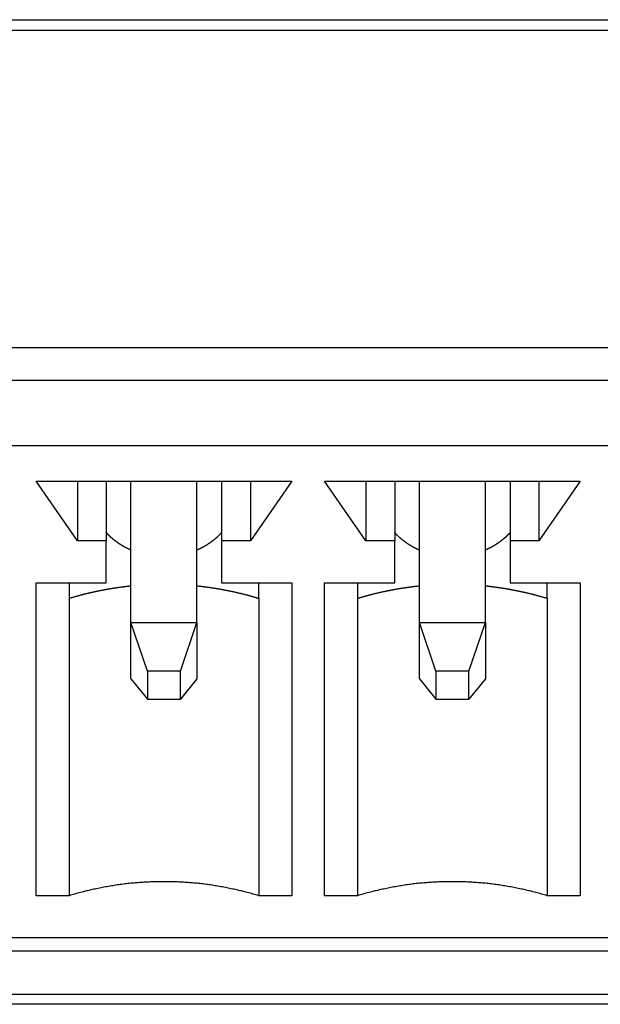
# Model space of a CAD drawing. Extents: x 1107 to 4046, y 937 to 3355.
# Tile 504 of 656: x 2214 to 2221, y 2637 to 2649. Entities that reach past the tile are written whole.
import ezdxf

# ---------------------------------------------------------------- set-up
doc = ezdxf.new("R2010")
doc.units = 0
doc.layers.add('KF_VIDA_L___C_REAR', color=7, linetype='CONTINUOUS')

# ---------------------------------------------------------------- blocks, each defined once
blk = doc.blocks.new('KF_VIDA_L___C_REAR')
at = {"layer": 'KF_VIDA_L___C_REAR'}
for p, q in [((-49, 960.219817), (49, 960.219817)), ((-49, 960.094817), (49, 960.094817)), ((14.65, 956.242676), (39.35, 956.242676)), ((15.25, 955.84806), (38.75, 955.84806)), ((38.05, 955.049314), (15.95, 955.049314)), ((27.7, 953.89825), (27.2, 954.622994)), ((27.2, 954.622994), (30.3, 954.622994)), ((27.7, 954.622994), (27.7, 953.89825)), ((28.05, 954.622994), (28.05, 953.89825)), ((28.35, 952.906528), (28.35, 954.622994)), ((29.15, 952.906528), (29.15, 954.622994)), ((29.45, 954.622994), (29.45, 953.89825)), ((30.3, 954.622994), (29.8, 953.89825)), ((29.8, 954.622994), (29.8, 953.89825)), ((31.2, 953.89825), (30.7, 954.622994)), ((30.7, 954.622994), (33.8, 954.622994)), ((31.2, 954.622994), (31.2, 953.89825)), ((31.55, 954.622994), (31.55, 953.89825)), ((31.85, 952.906528), (31.85, 954.622994)), ((32.65, 952.906528), (32.65, 954.622994)), ((32.95, 954.622994), (32.95, 953.89825)), ((33.8, 954.622994), (33.3, 953.89825)), ((33.3, 954.622994), (33.3, 953.89825)), ((28.05, 953.89825), (27.7, 953.89825)), ((28.05, 953.386666), (28.05, 953.89825)), ((29.8, 953.89825), (29.45, 953.89825)), ((29.45, 953.89825), (29.45, 953.386666)), ((31.55, 953.89825), (31.2, 953.89825)), ((31.55, 953.386666), (31.55, 953.89825)), ((33.3, 953.89825), (32.95, 953.89825)), ((32.95, 953.89825), (32.95, 953.386666)), ((27.2, 949.592417), (27.2, 953.386666)), ((27.2, 953.386666), (28.05, 953.386666)), ((27.6, 953.386666), (27.6, 953.197657)), ((29.45, 953.386666), (30.3, 953.386666)), ((29.9, 953.197657), (29.9, 953.386666)), ((30.3, 953.386666), (30.3, 949.592417)), ((30.7, 949.592417), (30.7, 953.386666)), ((30.7, 953.386666), (31.55, 953.386666)), ((31.1, 953.386666), (31.1, 953.197657)), ((32.95, 953.386666), (33.8, 953.386666)), ((33.4, 953.197657), (33.4, 953.386666)), ((33.8, 953.386666), (33.8, 949.592417)), ((27.6, 953.197657), (27.6, 949.592417)), ((29.9, 953.197657), (29.9, 949.592417)), ((31.1, 953.197657), (31.1, 949.592417)), ((33.4, 953.197657), (33.4, 949.592417)), ((28.35, 952.906528), (29.15, 952.906528)), ((28.55, 952.318001), (28.35, 952.906528)), ((28.35, 952.224416), (28.35, 952.906528)), ((28.95, 952.318001), (29.15, 952.906528)), ((29.15, 952.906528), (29.15, 952.224416)), ((31.85, 952.906528), (32.65, 952.906528)), ((32.05, 952.318001), (31.85, 952.906528)), ((31.85, 952.224416), (31.85, 952.906528)), ((32.45, 952.318001), (32.65, 952.906528)), ((32.65, 952.906528), (32.65, 952.224416)), ((28.35, 952.224416), (28.55, 951.976945)), ((28.95, 952.318001), (28.55, 952.318001)), ((28.55, 952.318001), (28.55, 951.976945)), ((28.95, 951.976945), (28.95, 952.318001)), ((29.15, 952.224416), (28.95, 951.976945)), ((31.85, 952.224416), (32.05, 951.976945)), ((32.45, 952.318001), (32.05, 952.318001)), ((32.05, 952.318001), (32.05, 951.976945)), ((32.45, 951.976945), (32.45, 952.318001)), ((32.65, 952.224416), (32.45, 951.976945)), ((28.55, 951.976945), (28.95, 951.976945)), ((32.05, 951.976945), (32.45, 951.976945)), ((27.6, 949.592417), (27.2, 949.592417)), ((30.3, 949.592417), (29.9, 949.592417)), ((31.1, 949.592417), (30.7, 949.592417)), ((33.8, 949.592417), (33.4, 949.592417)), ((38.05, 949.080833), (15.95, 949.080833)), ((38.75, 948.919857), (15.25, 948.919857)), ((14.65, 948.400242), (39.35, 948.400242)), ((39.35, 948.275242), (14.65, 948.275242))]:
    blk.add_line(p, q, dxfattribs=at)
for points in [[(28.35, 953.785, 0), (28.3482, 953.785, 0), (28.3464, 953.786, 0), (28.3446, 953.787, 0), (28.3428, 953.788, 0), (28.341, 953.789, 0), (28.3393, 953.789, 0), (28.3375, 953.79, 0), (28.3357, 953.791, 0), (28.3339, 953.792, 0), (28.3321, 953.793, 0), (28.3304, 953.793, 0), (28.3286, 953.794, 0), (28.3268, 953.795, 0), (28.3251, 953.796, 0), (28.3233, 953.797, 0), (28.3215, 953.798, 0), (28.3198, 953.798, 0), (28.318, 953.799, 0), (28.3162, 953.8, 0), (28.3145, 953.801, 0), (28.3127, 953.802, 0), (28.311, 953.803, 0), (28.3092, 953.804, 0), (28.3075, 953.804, 0), (28.3057, 953.805, 0), (28.304, 953.806, 0), (28.3022, 953.807, 0), (28.3005, 953.808, 0), (28.2987, 953.809, 0), (28.297, 953.81, 0), (28.2953, 953.811, 0), (28.2935, 953.812, 0), (28.2918, 953.812, 0), (28.2901, 953.813, 0), (28.2884, 953.814, 0), (28.2866, 953.815, 0), (28.2849, 953.816, 0), (28.2832, 953.817, 0), (28.2815, 953.818, 0), (28.2797, 953.819, 0), (28.278, 953.82, 0), (28.2763, 953.821, 0), (28.2746, 953.822, 0), (28.2729, 953.823, 0), (28.2712, 953.824, 0), (28.2695, 953.825, 0), (28.2678, 953.825, 0), (28.2661, 953.826, 0), (28.2644, 953.827, 0), (28.2627, 953.828, 0), (28.261, 953.829, 0), (28.2593, 953.83, 0), (28.2576, 953.831, 0), (28.2559, 953.832, 0), (28.2543, 953.833, 0), (28.2526, 953.834, 0), (28.2509, 953.835, 0), (28.2492, 953.836, 0), (28.2475, 953.837, 0), (28.2459, 953.838, 0), (28.2442, 953.839, 0), (28.2425, 953.84, 0), (28.2409, 953.841, 0), (28.2392, 953.842, 0), (28.2375, 953.843, 0), (28.2359, 953.844, 0), (28.2342, 953.845, 0), (28.2326, 953.846, 0), (28.2309, 953.847, 0), (28.2293, 953.848, 0), (28.2276, 953.849, 0), (28.226, 953.85, 0), (28.2243, 953.851, 0), (28.2227, 953.852, 0), (28.2211, 953.854, 0), (28.2194, 953.855, 0), (28.2178, 953.856, 0), (28.2162, 953.857, 0), (28.2145, 953.858, 0), (28.2129, 953.859, 0), (28.2113, 953.86, 0), (28.2097, 953.861, 0), (28.2081, 953.862, 0), (28.2064, 953.863, 0), (28.2048, 953.864, 0), (28.2032, 953.865, 0), (28.2016, 953.866, 0), (28.2, 953.867, 0), (28.1984, 953.869, 0), (28.1968, 953.87, 0), (28.1952, 953.871, 0), (28.1936, 953.872, 0), (28.192, 953.873, 0), (28.1904, 953.874, 0), (28.1888, 953.875, 0), (28.1873, 953.876, 0), (28.1857, 953.877, 0), (28.1841, 953.879, 0), (28.1825, 953.88, 0), (28.181, 953.881, 0), (28.1794, 953.882, 0), (28.1778, 953.883, 0), (28.1763, 953.884, 0), (28.1747, 953.885, 0), (28.1731, 953.887, 0), (28.1716, 953.888, 0), (28.17, 953.889, 0), (28.1685, 953.89, 0), (28.1669, 953.891, 0), (28.1654, 953.892, 0), (28.1638, 953.893, 0), (28.1623, 953.895, 0), (28.1607, 953.896, 0), (28.1592, 953.897, 0), (28.1577, 953.898, 0), (28.1562, 953.899, 0), (28.1546, 953.901, 0), (28.1531, 953.902, 0), (28.1516, 953.903, 0), (28.1501, 953.904, 0), (28.1485, 953.905, 0), (28.147, 953.907, 0), (28.1455, 953.908, 0), (28.144, 953.909, 0), (28.1425, 953.91, 0), (28.141, 953.911, 0), (28.1395, 953.913, 0), (28.138, 953.914, 0), (28.1365, 953.915, 0), (28.135, 953.916, 0), (28.1335, 953.918, 0), (28.1321, 953.919, 0), (28.1306, 953.92, 0), (28.1291, 953.921, 0), (28.1276, 953.922, 0), (28.1262, 953.924, 0), (28.1247, 953.925, 0), (28.1232, 953.926, 0), (28.1218, 953.928, 0), (28.1203, 953.929, 0), (28.1188, 953.93, 0), (28.1174, 953.931, 0), (28.1159, 953.933, 0), (28.1145, 953.934, 0), (28.113, 953.935, 0), (28.1116, 953.936, 0), (28.1102, 953.938, 0), (28.1087, 953.939, 0), (28.1073, 953.94, 0), (28.1059, 953.942, 0), (28.1044, 953.943, 0), (28.103, 953.944, 0), (28.1016, 953.945, 0), (28.1002, 953.947, 0), (28.0988, 953.948, 0), (28.0973, 953.949, 0), (28.0959, 953.951, 0), (28.0945, 953.952, 0), (28.0931, 953.953, 0), (28.0917, 953.955, 0), (28.0903, 953.956, 0), (28.0889, 953.957, 0), (28.0876, 953.959, 0), (28.0862, 953.96, 0), (28.0848, 953.961, 0), (28.0834, 953.963, 0), (28.082, 953.964, 0), (28.0807, 953.965, 0), (28.0793, 953.967, 0), (28.0779, 953.968, 0), (28.0766, 953.969, 0), (28.0752, 953.971, 0), (28.0738, 953.972, 0), (28.0725, 953.973, 0), (28.0711, 953.975, 0), (28.0698, 953.976, 0), (28.0685, 953.978, 0), (28.0671, 953.979, 0), (28.0658, 953.98, 0), (28.0644, 953.982, 0), (28.0631, 953.983, 0), (28.0618, 953.985, 0), (28.0605, 953.986, 0), (28.0591, 953.987, 0), (28.0578, 953.989, 0), (28.0565, 953.99, 0), (28.0552, 953.992, 0), (28.0539, 953.993, 0), (28.0526, 953.994, 0), (28.0513, 953.996, 0), (28.05, 953.997, 0)], [(29.45, 953.997, 0), (29.4487, 953.996, 0), (29.4474, 953.994, 0), (29.4461, 953.993, 0), (29.4448, 953.992, 0), (29.4435, 953.99, 0), (29.4422, 953.989, 0), (29.4409, 953.987, 0), (29.4395, 953.986, 0), (29.4382, 953.985, 0), (29.4369, 953.983, 0), (29.4356, 953.982, 0), (29.4342, 953.98, 0), (29.4329, 953.979, 0), (29.4315, 953.978, 0), (29.4302, 953.976, 0), (29.4289, 953.975, 0), (29.4275, 953.973, 0), (29.4262, 953.972, 0), (29.4248, 953.971, 0), (29.4234, 953.969, 0), (29.4221, 953.968, 0), (29.4207, 953.967, 0), (29.4193, 953.965, 0), (29.418, 953.964, 0), (29.4166, 953.963, 0), (29.4152, 953.961, 0), (29.4138, 953.96, 0), (29.4124, 953.959, 0), (29.4111, 953.957, 0), (29.4097, 953.956, 0), (29.4083, 953.955, 0), (29.4069, 953.953, 0), (29.4055, 953.952, 0), (29.4041, 953.951, 0), (29.4027, 953.949, 0), (29.4012, 953.948, 0), (29.3998, 953.947, 0), (29.3984, 953.945, 0), (29.397, 953.944, 0), (29.3956, 953.943, 0), (29.3941, 953.942, 0), (29.3927, 953.94, 0), (29.3913, 953.939, 0), (29.3898, 953.938, 0), (29.3884, 953.936, 0), (29.387, 953.935, 0), (29.3855, 953.934, 0), (29.3841, 953.933, 0), (29.3826, 953.931, 0), (29.3812, 953.93, 0), (29.3797, 953.929, 0), (29.3782, 953.928, 0), (29.3768, 953.926, 0), (29.3753, 953.925, 0), (29.3738, 953.924, 0), (29.3724, 953.922, 0), (29.3709, 953.921, 0), (29.3694, 953.92, 0), (29.3679, 953.919, 0), (29.3665, 953.918, 0), (29.365, 953.916, 0), (29.3635, 953.915, 0), (29.362, 953.914, 0), (29.3605, 953.913, 0), (29.359, 953.911, 0), (29.3575, 953.91, 0), (29.356, 953.909, 0), (29.3545, 953.908, 0), (29.353, 953.907, 0), (29.3515, 953.905, 0), (29.3499, 953.904, 0), (29.3484, 953.903, 0), (29.3469, 953.902, 0), (29.3454, 953.901, 0), (29.3438, 953.899, 0), (29.3423, 953.898, 0), (29.3408, 953.897, 0), (29.3393, 953.896, 0), (29.3377, 953.895, 0), (29.3362, 953.893, 0), (29.3346, 953.892, 0), (29.3331, 953.891, 0), (29.3315, 953.89, 0), (29.33, 953.889, 0), (29.3284, 953.888, 0), (29.3269, 953.887, 0), (29.3253, 953.885, 0), (29.3237, 953.884, 0), (29.3222, 953.883, 0), (29.3206, 953.882, 0), (29.319, 953.881, 0), (29.3175, 953.88, 0), (29.3159, 953.879, 0), (29.3143, 953.877, 0), (29.3127, 953.876, 0), (29.3112, 953.875, 0), (29.3096, 953.874, 0), (29.308, 953.873, 0), (29.3064, 953.872, 0), (29.3048, 953.871, 0), (29.3032, 953.87, 0), (29.3016, 953.869, 0), (29.3, 953.867, 0), (29.2984, 953.866, 0), (29.2968, 953.865, 0), (29.2952, 953.864, 0), (29.2936, 953.863, 0), (29.2919, 953.862, 0), (29.2903, 953.861, 0), (29.2887, 953.86, 0), (29.2871, 953.859, 0), (29.2855, 953.858, 0), (29.2838, 953.857, 0), (29.2822, 953.856, 0), (29.2806, 953.855, 0), (29.2789, 953.854, 0), (29.2773, 953.852, 0), (29.2757, 953.851, 0), (29.274, 953.85, 0), (29.2724, 953.849, 0), (29.2707, 953.848, 0), (29.2691, 953.847, 0), (29.2674, 953.846, 0), (29.2658, 953.845, 0), (29.2641, 953.844, 0), (29.2625, 953.843, 0), (29.2608, 953.842, 0), (29.2591, 953.841, 0), (29.2575, 953.84, 0), (29.2558, 953.839, 0), (29.2541, 953.838, 0), (29.2525, 953.837, 0), (29.2508, 953.836, 0), (29.2491, 953.835, 0), (29.2474, 953.834, 0), (29.2457, 953.833, 0), (29.2441, 953.832, 0), (29.2424, 953.831, 0), (29.2407, 953.83, 0), (29.239, 953.829, 0), (29.2373, 953.828, 0), (29.2356, 953.827, 0), (29.2339, 953.826, 0), (29.2322, 953.825, 0), (29.2305, 953.825, 0), (29.2288, 953.824, 0), (29.2271, 953.823, 0), (29.2254, 953.822, 0), (29.2237, 953.821, 0), (29.222, 953.82, 0), (29.2203, 953.819, 0), (29.2185, 953.818, 0), (29.2168, 953.817, 0), (29.2151, 953.816, 0), (29.2134, 953.815, 0), (29.2116, 953.814, 0), (29.2099, 953.813, 0), (29.2082, 953.812, 0), (29.2065, 953.812, 0), (29.2047, 953.811, 0), (29.203, 953.81, 0), (29.2013, 953.809, 0), (29.1995, 953.808, 0), (29.1978, 953.807, 0), (29.196, 953.806, 0), (29.1943, 953.805, 0), (29.1925, 953.804, 0), (29.1908, 953.804, 0), (29.189, 953.803, 0), (29.1873, 953.802, 0), (29.1855, 953.801, 0), (29.1838, 953.8, 0), (29.182, 953.799, 0), (29.1802, 953.798, 0), (29.1785, 953.798, 0), (29.1767, 953.797, 0), (29.1749, 953.796, 0), (29.1732, 953.795, 0), (29.1714, 953.794, 0), (29.1696, 953.793, 0), (29.1679, 953.793, 0), (29.1661, 953.792, 0), (29.1643, 953.791, 0), (29.1625, 953.79, 0), (29.1607, 953.789, 0), (29.159, 953.789, 0), (29.1572, 953.788, 0), (29.1554, 953.787, 0), (29.1536, 953.786, 0), (29.1518, 953.785, 0), (29.15, 953.785, 0)], [(31.85, 953.785, 0), (31.8482, 953.785, 0), (31.8464, 953.786, 0), (31.8446, 953.787, 0), (31.8428, 953.788, 0), (31.841, 953.789, 0), (31.8393, 953.789, 0), (31.8375, 953.79, 0), (31.8357, 953.791, 0), (31.8339, 953.792, 0), (31.8321, 953.793, 0), (31.8304, 953.793, 0), (31.8286, 953.794, 0), (31.8268, 953.795, 0), (31.8251, 953.796, 0), (31.8233, 953.797, 0), (31.8215, 953.798, 0), (31.8198, 953.798, 0), (31.818, 953.799, 0), (31.8162, 953.8, 0), (31.8145, 953.801, 0), (31.8127, 953.802, 0), (31.811, 953.803, 0), (31.8092, 953.804, 0), (31.8075, 953.804, 0), (31.8057, 953.805, 0), (31.804, 953.806, 0), (31.8022, 953.807, 0), (31.8005, 953.808, 0), (31.7987, 953.809, 0), (31.797, 953.81, 0), (31.7953, 953.811, 0), (31.7935, 953.812, 0), (31.7918, 953.812, 0), (31.7901, 953.813, 0), (31.7884, 953.814, 0), (31.7866, 953.815, 0), (31.7849, 953.816, 0), (31.7832, 953.817, 0), (31.7815, 953.818, 0), (31.7797, 953.819, 0), (31.778, 953.82, 0), (31.7763, 953.821, 0), (31.7746, 953.822, 0), (31.7729, 953.823, 0), (31.7712, 953.824, 0), (31.7695, 953.825, 0), (31.7678, 953.825, 0), (31.7661, 953.826, 0), (31.7644, 953.827, 0), (31.7627, 953.828, 0), (31.761, 953.829, 0), (31.7593, 953.83, 0), (31.7576, 953.831, 0), (31.7559, 953.832, 0), (31.7543, 953.833, 0), (31.7526, 953.834, 0), (31.7509, 953.835, 0), (31.7492, 953.836, 0), (31.7475, 953.837, 0), (31.7459, 953.838, 0), (31.7442, 953.839, 0), (31.7425, 953.84, 0), (31.7409, 953.841, 0), (31.7392, 953.842, 0), (31.7375, 953.843, 0), (31.7359, 953.844, 0), (31.7342, 953.845, 0), (31.7326, 953.846, 0), (31.7309, 953.847, 0), (31.7293, 953.848, 0), (31.7276, 953.849, 0), (31.726, 953.85, 0), (31.7243, 953.851, 0), (31.7227, 953.852, 0), (31.7211, 953.854, 0), (31.7194, 953.855, 0), (31.7178, 953.856, 0), (31.7162, 953.857, 0), (31.7145, 953.858, 0), (31.7129, 953.859, 0), (31.7113, 953.86, 0), (31.7097, 953.861, 0), (31.7081, 953.862, 0), (31.7064, 953.863, 0), (31.7048, 953.864, 0), (31.7032, 953.865, 0), (31.7016, 953.866, 0), (31.7, 953.867, 0), (31.6984, 953.869, 0), (31.6968, 953.87, 0), (31.6952, 953.871, 0), (31.6936, 953.872, 0), (31.692, 953.873, 0), (31.6904, 953.874, 0), (31.6888, 953.875, 0), (31.6873, 953.876, 0), (31.6857, 953.877, 0), (31.6841, 953.879, 0), (31.6825, 953.88, 0), (31.681, 953.881, 0), (31.6794, 953.882, 0), (31.6778, 953.883, 0), (31.6763, 953.884, 0), (31.6747, 953.885, 0), (31.6731, 953.887, 0), (31.6716, 953.888, 0), (31.67, 953.889, 0), (31.6685, 953.89, 0), (31.6669, 953.891, 0), (31.6654, 953.892, 0), (31.6638, 953.893, 0), (31.6623, 953.895, 0), (31.6607, 953.896, 0), (31.6592, 953.897, 0), (31.6577, 953.898, 0), (31.6562, 953.899, 0), (31.6546, 953.901, 0), (31.6531, 953.902, 0), (31.6516, 953.903, 0), (31.6501, 953.904, 0), (31.6485, 953.905, 0), (31.647, 953.907, 0), (31.6455, 953.908, 0), (31.644, 953.909, 0), (31.6425, 953.91, 0), (31.641, 953.911, 0), (31.6395, 953.913, 0), (31.638, 953.914, 0), (31.6365, 953.915, 0), (31.635, 953.916, 0), (31.6335, 953.918, 0), (31.6321, 953.919, 0), (31.6306, 953.92, 0), (31.6291, 953.921, 0), (31.6276, 953.922, 0), (31.6262, 953.924, 0), (31.6247, 953.925, 0), (31.6232, 953.926, 0), (31.6218, 953.928, 0), (31.6203, 953.929, 0), (31.6188, 953.93, 0), (31.6174, 953.931, 0), (31.6159, 953.933, 0), (31.6145, 953.934, 0), (31.613, 953.935, 0), (31.6116, 953.936, 0), (31.6102, 953.938, 0), (31.6087, 953.939, 0), (31.6073, 953.94, 0), (31.6059, 953.942, 0), (31.6044, 953.943, 0), (31.603, 953.944, 0), (31.6016, 953.945, 0), (31.6002, 953.947, 0), (31.5988, 953.948, 0), (31.5973, 953.949, 0), (31.5959, 953.951, 0), (31.5945, 953.952, 0), (31.5931, 953.953, 0), (31.5917, 953.955, 0), (31.5903, 953.956, 0), (31.5889, 953.957, 0), (31.5876, 953.959, 0), (31.5862, 953.96, 0), (31.5848, 953.961, 0), (31.5834, 953.963, 0), (31.582, 953.964, 0), (31.5807, 953.965, 0), (31.5793, 953.967, 0), (31.5779, 953.968, 0), (31.5766, 953.969, 0), (31.5752, 953.971, 0), (31.5738, 953.972, 0), (31.5725, 953.973, 0), (31.5711, 953.975, 0), (31.5698, 953.976, 0), (31.5685, 953.978, 0), (31.5671, 953.979, 0), (31.5658, 953.98, 0), (31.5644, 953.982, 0), (31.5631, 953.983, 0), (31.5618, 953.985, 0), (31.5605, 953.986, 0), (31.5591, 953.987, 0), (31.5578, 953.989, 0), (31.5565, 953.99, 0), (31.5552, 953.992, 0), (31.5539, 953.993, 0), (31.5526, 953.994, 0), (31.5513, 953.996, 0), (31.55, 953.997, 0)], [(32.95, 953.997, 0), (32.9487, 953.996, 0), (32.9474, 953.994, 0), (32.9461, 953.993, 0), (32.9448, 953.992, 0), (32.9435, 953.99, 0), (32.9422, 953.989, 0), (32.9409, 953.987, 0), (32.9395, 953.986, 0), (32.9382, 953.985, 0), (32.9369, 953.983, 0), (32.9356, 953.982, 0), (32.9342, 953.98, 0), (32.9329, 953.979, 0), (32.9315, 953.978, 0), (32.9302, 953.976, 0), (32.9289, 953.975, 0), (32.9275, 953.973, 0), (32.9262, 953.972, 0), (32.9248, 953.971, 0), (32.9234, 953.969, 0), (32.9221, 953.968, 0), (32.9207, 953.967, 0), (32.9193, 953.965, 0), (32.918, 953.964, 0), (32.9166, 953.963, 0), (32.9152, 953.961, 0), (32.9138, 953.96, 0), (32.9124, 953.959, 0), (32.9111, 953.957, 0), (32.9097, 953.956, 0), (32.9083, 953.955, 0), (32.9069, 953.953, 0), (32.9055, 953.952, 0), (32.9041, 953.951, 0), (32.9027, 953.949, 0), (32.9012, 953.948, 0), (32.8998, 953.947, 0), (32.8984, 953.945, 0), (32.897, 953.944, 0), (32.8956, 953.943, 0), (32.8941, 953.942, 0), (32.8927, 953.94, 0), (32.8913, 953.939, 0), (32.8898, 953.938, 0), (32.8884, 953.936, 0), (32.887, 953.935, 0), (32.8855, 953.934, 0), (32.8841, 953.933, 0), (32.8826, 953.931, 0), (32.8812, 953.93, 0), (32.8797, 953.929, 0), (32.8782, 953.928, 0), (32.8768, 953.926, 0), (32.8753, 953.925, 0), (32.8738, 953.924, 0), (32.8724, 953.922, 0), (32.8709, 953.921, 0), (32.8694, 953.92, 0), (32.8679, 953.919, 0), (32.8665, 953.918, 0), (32.865, 953.916, 0), (32.8635, 953.915, 0), (32.862, 953.914, 0), (32.8605, 953.913, 0), (32.859, 953.911, 0), (32.8575, 953.91, 0), (32.856, 953.909, 0), (32.8545, 953.908, 0), (32.853, 953.907, 0), (32.8515, 953.905, 0), (32.8499, 953.904, 0), (32.8484, 953.903, 0), (32.8469, 953.902, 0), (32.8454, 953.901, 0), (32.8438, 953.899, 0), (32.8423, 953.898, 0), (32.8408, 953.897, 0), (32.8393, 953.896, 0), (32.8377, 953.895, 0), (32.8362, 953.893, 0), (32.8346, 953.892, 0), (32.8331, 953.891, 0), (32.8315, 953.89, 0), (32.83, 953.889, 0), (32.8284, 953.888, 0), (32.8269, 953.887, 0), (32.8253, 953.885, 0), (32.8237, 953.884, 0), (32.8222, 953.883, 0), (32.8206, 953.882, 0), (32.819, 953.881, 0), (32.8175, 953.88, 0), (32.8159, 953.879, 0), (32.8143, 953.877, 0), (32.8127, 953.876, 0), (32.8112, 953.875, 0), (32.8096, 953.874, 0), (32.808, 953.873, 0), (32.8064, 953.872, 0), (32.8048, 953.871, 0), (32.8032, 953.87, 0), (32.8016, 953.869, 0), (32.8, 953.867, 0), (32.7984, 953.866, 0), (32.7968, 953.865, 0), (32.7952, 953.864, 0), (32.7936, 953.863, 0), (32.7919, 953.862, 0), (32.7903, 953.861, 0), (32.7887, 953.86, 0), (32.7871, 953.859, 0), (32.7855, 953.858, 0), (32.7838, 953.857, 0), (32.7822, 953.856, 0), (32.7806, 953.855, 0), (32.7789, 953.854, 0), (32.7773, 953.852, 0), (32.7757, 953.851, 0), (32.774, 953.85, 0), (32.7724, 953.849, 0), (32.7707, 953.848, 0), (32.7691, 953.847, 0), (32.7674, 953.846, 0), (32.7658, 953.845, 0), (32.7641, 953.844, 0), (32.7625, 953.843, 0), (32.7608, 953.842, 0), (32.7591, 953.841, 0), (32.7575, 953.84, 0), (32.7558, 953.839, 0), (32.7541, 953.838, 0), (32.7525, 953.837, 0), (32.7508, 953.836, 0), (32.7491, 953.835, 0), (32.7474, 953.834, 0), (32.7457, 953.833, 0), (32.7441, 953.832, 0), (32.7424, 953.831, 0), (32.7407, 953.83, 0), (32.739, 953.829, 0), (32.7373, 953.828, 0), (32.7356, 953.827, 0), (32.7339, 953.826, 0), (32.7322, 953.825, 0), (32.7305, 953.825, 0), (32.7288, 953.824, 0), (32.7271, 953.823, 0), (32.7254, 953.822, 0), (32.7237, 953.821, 0), (32.722, 953.82, 0), (32.7203, 953.819, 0), (32.7185, 953.818, 0), (32.7168, 953.817, 0), (32.7151, 953.816, 0), (32.7134, 953.815, 0), (32.7116, 953.814, 0), (32.7099, 953.813, 0), (32.7082, 953.812, 0), (32.7065, 953.812, 0), (32.7047, 953.811, 0), (32.703, 953.81, 0), (32.7013, 953.809, 0), (32.6995, 953.808, 0), (32.6978, 953.807, 0), (32.696, 953.806, 0), (32.6943, 953.805, 0), (32.6925, 953.804, 0), (32.6908, 953.804, 0), (32.689, 953.803, 0), (32.6873, 953.802, 0), (32.6855, 953.801, 0), (32.6838, 953.8, 0), (32.682, 953.799, 0), (32.6802, 953.798, 0), (32.6785, 953.798, 0), (32.6767, 953.797, 0), (32.6749, 953.796, 0), (32.6732, 953.795, 0), (32.6714, 953.794, 0), (32.6696, 953.793, 0), (32.6679, 953.793, 0), (32.6661, 953.792, 0), (32.6643, 953.791, 0), (32.6625, 953.79, 0), (32.6607, 953.789, 0), (32.659, 953.789, 0), (32.6572, 953.788, 0), (32.6554, 953.787, 0), (32.6536, 953.786, 0), (32.6518, 953.785, 0), (32.65, 953.785, 0)], [(28.35, 953.348, 0), (28.344, 953.347, 0), (28.338, 953.347, 0), (28.332, 953.346, 0), (28.326, 953.346, 0), (28.3201, 953.345, 0), (28.3141, 953.344, 0), (28.3081, 953.344, 0), (28.3021, 953.343, 0), (28.2961, 953.342, 0), (28.2902, 953.342, 0), (28.2842, 953.341, 0), (28.2782, 953.34, 0), (28.2722, 953.339, 0), (28.2663, 953.339, 0), (28.2603, 953.338, 0), (28.2543, 953.337, 0), (28.2484, 953.337, 0), (28.2424, 953.336, 0), (28.2364, 953.335, 0), (28.2305, 953.334, 0), (28.2245, 953.333, 0), (28.2185, 953.333, 0), (28.2126, 953.332, 0), (28.2066, 953.331, 0), (28.2007, 953.33, 0), (28.1947, 953.329, 0), (28.1888, 953.328, 0), (28.1828, 953.328, 0), (28.1769, 953.327, 0), (28.1709, 953.326, 0), (28.165, 953.325, 0), (28.159, 953.324, 0), (28.1531, 953.323, 0), (28.1472, 953.322, 0), (28.1412, 953.321, 0), (28.1353, 953.321, 0), (28.1294, 953.32, 0), (28.1234, 953.319, 0), (28.1175, 953.318, 0), (28.1116, 953.317, 0), (28.1057, 953.316, 0), (28.0997, 953.315, 0), (28.0938, 953.314, 0), (28.0879, 953.313, 0), (28.082, 953.312, 0), (28.0761, 953.311, 0), (28.0702, 953.31, 0), (28.0642, 953.309, 0), (28.0583, 953.308, 0), (28.0524, 953.307, 0), (28.0465, 953.306, 0), (28.0406, 953.305, 0), (28.0347, 953.303, 0), (28.0288, 953.302, 0), (28.0229, 953.301, 0), (28.017, 953.3, 0), (28.0112, 953.299, 0), (28.0053, 953.298, 0), (27.9994, 953.297, 0), (27.9935, 953.296, 0), (27.9876, 953.295, 0), (27.9817, 953.293, 0), (27.9759, 953.292, 0), (27.97, 953.291, 0), (27.9641, 953.29, 0), (27.9583, 953.289, 0), (27.9524, 953.287, 0), (27.9465, 953.286, 0), (27.9407, 953.285, 0), (27.9348, 953.284, 0), (27.929, 953.283, 0), (27.9231, 953.281, 0), (27.9172, 953.28, 0), (27.9114, 953.279, 0), (27.9056, 953.278, 0), (27.8997, 953.276, 0), (27.8939, 953.275, 0), (27.888, 953.274, 0), (27.8822, 953.272, 0), (27.8764, 953.271, 0), (27.8705, 953.27, 0), (27.8647, 953.268, 0), (27.8589, 953.267, 0), (27.8531, 953.266, 0), (27.8473, 953.264, 0), (27.8414, 953.263, 0), (27.8356, 953.262, 0), (27.8298, 953.26, 0), (27.824, 953.259, 0), (27.8182, 953.257, 0), (27.8124, 953.256, 0), (27.8066, 953.255, 0), (27.8008, 953.253, 0), (27.795, 953.252, 0), (27.7892, 953.25, 0), (27.7834, 953.249, 0), (27.7777, 953.247, 0), (27.7719, 953.246, 0), (27.7661, 953.244, 0), (27.7603, 953.243, 0), (27.7546, 953.241, 0), (27.7488, 953.24, 0), (27.743, 953.238, 0), (27.7373, 953.237, 0), (27.7315, 953.235, 0), (27.7258, 953.234, 0), (27.72, 953.232, 0), (27.7143, 953.231, 0), (27.7085, 953.229, 0), (27.7028, 953.228, 0), (27.697, 953.226, 0), (27.6913, 953.224, 0), (27.6856, 953.223, 0), (27.6798, 953.221, 0), (27.6741, 953.22, 0), (27.6684, 953.218, 0), (27.6627, 953.216, 0), (27.657, 953.215, 0), (27.6512, 953.213, 0), (27.6455, 953.211, 0), (27.6398, 953.21, 0), (27.6341, 953.208, 0), (27.6284, 953.206, 0), (27.6227, 953.205, 0), (27.6171, 953.203, 0), (27.6114, 953.201, 0), (27.6057, 953.199, 0), (27.6, 953.198, 0)], [(29.9, 953.198, 0), (29.8943, 953.199, 0), (29.8886, 953.201, 0), (29.8829, 953.203, 0), (29.8773, 953.205, 0), (29.8716, 953.206, 0), (29.8659, 953.208, 0), (29.8602, 953.21, 0), (29.8545, 953.211, 0), (29.8488, 953.213, 0), (29.843, 953.215, 0), (29.8373, 953.216, 0), (29.8316, 953.218, 0), (29.8259, 953.22, 0), (29.8202, 953.221, 0), (29.8144, 953.223, 0), (29.8087, 953.224, 0), (29.803, 953.226, 0), (29.7972, 953.228, 0), (29.7915, 953.229, 0), (29.7857, 953.231, 0), (29.78, 953.232, 0), (29.7742, 953.234, 0), (29.7685, 953.235, 0), (29.7627, 953.237, 0), (29.757, 953.238, 0), (29.7512, 953.24, 0), (29.7454, 953.241, 0), (29.7397, 953.243, 0), (29.7339, 953.244, 0), (29.7281, 953.246, 0), (29.7223, 953.247, 0), (29.7166, 953.249, 0), (29.7108, 953.25, 0), (29.705, 953.252, 0), (29.6992, 953.253, 0), (29.6934, 953.255, 0), (29.6876, 953.256, 0), (29.6818, 953.257, 0), (29.676, 953.259, 0), (29.6702, 953.26, 0), (29.6644, 953.262, 0), (29.6586, 953.263, 0), (29.6527, 953.264, 0), (29.6469, 953.266, 0), (29.6411, 953.267, 0), (29.6353, 953.268, 0), (29.6295, 953.27, 0), (29.6236, 953.271, 0), (29.6178, 953.272, 0), (29.612, 953.274, 0), (29.6061, 953.275, 0), (29.6003, 953.276, 0), (29.5944, 953.278, 0), (29.5886, 953.279, 0), (29.5828, 953.28, 0), (29.5769, 953.281, 0), (29.571, 953.283, 0), (29.5652, 953.284, 0), (29.5593, 953.285, 0), (29.5535, 953.286, 0), (29.5476, 953.287, 0), (29.5417, 953.289, 0), (29.5359, 953.29, 0), (29.53, 953.291, 0), (29.5241, 953.292, 0), (29.5183, 953.293, 0), (29.5124, 953.295, 0), (29.5065, 953.296, 0), (29.5006, 953.297, 0), (29.4947, 953.298, 0), (29.4888, 953.299, 0), (29.483, 953.3, 0), (29.4771, 953.301, 0), (29.4712, 953.302, 0), (29.4653, 953.303, 0), (29.4594, 953.305, 0), (29.4535, 953.306, 0), (29.4476, 953.307, 0), (29.4417, 953.308, 0), (29.4358, 953.309, 0), (29.4298, 953.31, 0), (29.4239, 953.311, 0), (29.418, 953.312, 0), (29.4121, 953.313, 0), (29.4062, 953.314, 0), (29.4003, 953.315, 0), (29.3943, 953.316, 0), (29.3884, 953.317, 0), (29.3825, 953.318, 0), (29.3766, 953.319, 0), (29.3706, 953.32, 0), (29.3647, 953.321, 0), (29.3588, 953.321, 0), (29.3528, 953.322, 0), (29.3469, 953.323, 0), (29.341, 953.324, 0), (29.335, 953.325, 0), (29.3291, 953.326, 0), (29.3231, 953.327, 0), (29.3172, 953.328, 0), (29.3112, 953.328, 0), (29.3053, 953.329, 0), (29.2993, 953.33, 0), (29.2934, 953.331, 0), (29.2874, 953.332, 0), (29.2815, 953.333, 0), (29.2755, 953.333, 0), (29.2695, 953.334, 0), (29.2636, 953.335, 0), (29.2576, 953.336, 0), (29.2516, 953.337, 0), (29.2457, 953.337, 0), (29.2397, 953.338, 0), (29.2337, 953.339, 0), (29.2278, 953.339, 0), (29.2218, 953.34, 0), (29.2158, 953.341, 0), (29.2098, 953.342, 0), (29.2039, 953.342, 0), (29.1979, 953.343, 0), (29.1919, 953.344, 0), (29.1859, 953.344, 0), (29.1799, 953.345, 0), (29.174, 953.346, 0), (29.168, 953.346, 0), (29.162, 953.347, 0), (29.156, 953.347, 0), (29.15, 953.348, 0)], [(31.85, 953.348, 0), (31.844, 953.347, 0), (31.838, 953.347, 0), (31.832, 953.346, 0), (31.826, 953.346, 0), (31.8201, 953.345, 0), (31.8141, 953.344, 0), (31.8081, 953.344, 0), (31.8021, 953.343, 0), (31.7961, 953.342, 0), (31.7902, 953.342, 0), (31.7842, 953.341, 0), (31.7782, 953.34, 0), (31.7722, 953.339, 0), (31.7663, 953.339, 0), (31.7603, 953.338, 0), (31.7543, 953.337, 0), (31.7484, 953.337, 0), (31.7424, 953.336, 0), (31.7364, 953.335, 0), (31.7305, 953.334, 0), (31.7245, 953.333, 0), (31.7185, 953.333, 0), (31.7126, 953.332, 0), (31.7066, 953.331, 0), (31.7007, 953.33, 0), (31.6947, 953.329, 0), (31.6888, 953.328, 0), (31.6828, 953.328, 0), (31.6769, 953.327, 0), (31.6709, 953.326, 0), (31.665, 953.325, 0), (31.659, 953.324, 0), (31.6531, 953.323, 0), (31.6472, 953.322, 0), (31.6412, 953.321, 0), (31.6353, 953.321, 0), (31.6294, 953.32, 0), (31.6234, 953.319, 0), (31.6175, 953.318, 0), (31.6116, 953.317, 0), (31.6057, 953.316, 0), (31.5997, 953.315, 0), (31.5938, 953.314, 0), (31.5879, 953.313, 0), (31.582, 953.312, 0), (31.5761, 953.311, 0), (31.5702, 953.31, 0), (31.5642, 953.309, 0), (31.5583, 953.308, 0), (31.5524, 953.307, 0), (31.5465, 953.306, 0), (31.5406, 953.305, 0), (31.5347, 953.303, 0), (31.5288, 953.302, 0), (31.5229, 953.301, 0), (31.517, 953.3, 0), (31.5112, 953.299, 0), (31.5053, 953.298, 0), (31.4994, 953.297, 0), (31.4935, 953.296, 0), (31.4876, 953.295, 0), (31.4817, 953.293, 0), (31.4759, 953.292, 0), (31.47, 953.291, 0), (31.4641, 953.29, 0), (31.4583, 953.289, 0), (31.4524, 953.287, 0), (31.4465, 953.286, 0), (31.4407, 953.285, 0), (31.4348, 953.284, 0), (31.429, 953.283, 0), (31.4231, 953.281, 0), (31.4172, 953.28, 0), (31.4114, 953.279, 0), (31.4056, 953.278, 0), (31.3997, 953.276, 0), (31.3939, 953.275, 0), (31.388, 953.274, 0), (31.3822, 953.272, 0), (31.3764, 953.271, 0), (31.3705, 953.27, 0), (31.3647, 953.268, 0), (31.3589, 953.267, 0), (31.3531, 953.266, 0), (31.3473, 953.264, 0), (31.3414, 953.263, 0), (31.3356, 953.262, 0), (31.3298, 953.26, 0), (31.324, 953.259, 0), (31.3182, 953.257, 0), (31.3124, 953.256, 0), (31.3066, 953.255, 0), (31.3008, 953.253, 0), (31.295, 953.252, 0), (31.2892, 953.25, 0), (31.2834, 953.249, 0), (31.2777, 953.247, 0), (31.2719, 953.246, 0), (31.2661, 953.244, 0), (31.2603, 953.243, 0), (31.2546, 953.241, 0), (31.2488, 953.24, 0), (31.243, 953.238, 0), (31.2373, 953.237, 0), (31.2315, 953.235, 0), (31.2258, 953.234, 0), (31.22, 953.232, 0), (31.2143, 953.231, 0), (31.2085, 953.229, 0), (31.2028, 953.228, 0), (31.197, 953.226, 0), (31.1913, 953.224, 0), (31.1856, 953.223, 0), (31.1798, 953.221, 0), (31.1741, 953.22, 0), (31.1684, 953.218, 0), (31.1627, 953.216, 0), (31.157, 953.215, 0), (31.1512, 953.213, 0), (31.1455, 953.211, 0), (31.1398, 953.21, 0), (31.1341, 953.208, 0), (31.1284, 953.206, 0), (31.1227, 953.205, 0), (31.1171, 953.203, 0), (31.1114, 953.201, 0), (31.1057, 953.199, 0), (31.1, 953.198, 0)], [(33.4, 953.198, 0), (33.3943, 953.199, 0), (33.3886, 953.201, 0), (33.3829, 953.203, 0), (33.3773, 953.205, 0), (33.3716, 953.206, 0), (33.3659, 953.208, 0), (33.3602, 953.21, 0), (33.3545, 953.211, 0), (33.3488, 953.213, 0), (33.343, 953.215, 0), (33.3373, 953.216, 0), (33.3316, 953.218, 0), (33.3259, 953.22, 0), (33.3202, 953.221, 0), (33.3144, 953.223, 0), (33.3087, 953.224, 0), (33.303, 953.226, 0), (33.2972, 953.228, 0), (33.2915, 953.229, 0), (33.2857, 953.231, 0), (33.28, 953.232, 0), (33.2742, 953.234, 0), (33.2685, 953.235, 0), (33.2627, 953.237, 0), (33.257, 953.238, 0), (33.2512, 953.24, 0), (33.2454, 953.241, 0), (33.2397, 953.243, 0), (33.2339, 953.244, 0), (33.2281, 953.246, 0), (33.2223, 953.247, 0), (33.2166, 953.249, 0), (33.2108, 953.25, 0), (33.205, 953.252, 0), (33.1992, 953.253, 0), (33.1934, 953.255, 0), (33.1876, 953.256, 0), (33.1818, 953.257, 0), (33.176, 953.259, 0), (33.1702, 953.26, 0), (33.1644, 953.262, 0), (33.1586, 953.263, 0), (33.1527, 953.264, 0), (33.1469, 953.266, 0), (33.1411, 953.267, 0), (33.1353, 953.268, 0), (33.1295, 953.27, 0), (33.1236, 953.271, 0), (33.1178, 953.272, 0), (33.112, 953.274, 0), (33.1061, 953.275, 0), (33.1003, 953.276, 0), (33.0944, 953.278, 0), (33.0886, 953.279, 0), (33.0828, 953.28, 0), (33.0769, 953.281, 0), (33.071, 953.283, 0), (33.0652, 953.284, 0), (33.0593, 953.285, 0), (33.0535, 953.286, 0), (33.0476, 953.287, 0), (33.0417, 953.289, 0), (33.0359, 953.29, 0), (33.03, 953.291, 0), (33.0241, 953.292, 0), (33.0183, 953.293, 0), (33.0124, 953.295, 0), (33.0065, 953.296, 0), (33.0006, 953.297, 0), (32.9947, 953.298, 0), (32.9888, 953.299, 0), (32.983, 953.3, 0), (32.9771, 953.301, 0), (32.9712, 953.302, 0), (32.9653, 953.303, 0), (32.9594, 953.305, 0), (32.9535, 953.306, 0), (32.9476, 953.307, 0), (32.9417, 953.308, 0), (32.9358, 953.309, 0), (32.9298, 953.31, 0), (32.9239, 953.311, 0), (32.918, 953.312, 0), (32.9121, 953.313, 0), (32.9062, 953.314, 0), (32.9003, 953.315, 0), (32.8943, 953.316, 0), (32.8884, 953.317, 0), (32.8825, 953.318, 0), (32.8766, 953.319, 0), (32.8706, 953.32, 0), (32.8647, 953.321, 0), (32.8588, 953.321, 0), (32.8528, 953.322, 0), (32.8469, 953.323, 0), (32.841, 953.324, 0), (32.835, 953.325, 0), (32.8291, 953.326, 0), (32.8231, 953.327, 0), (32.8172, 953.328, 0), (32.8112, 953.328, 0), (32.8053, 953.329, 0), (32.7993, 953.33, 0), (32.7934, 953.331, 0), (32.7874, 953.332, 0), (32.7815, 953.333, 0), (32.7755, 953.333, 0), (32.7695, 953.334, 0), (32.7636, 953.335, 0), (32.7576, 953.336, 0), (32.7516, 953.337, 0), (32.7457, 953.337, 0), (32.7397, 953.338, 0), (32.7337, 953.339, 0), (32.7278, 953.339, 0), (32.7218, 953.34, 0), (32.7158, 953.341, 0), (32.7098, 953.342, 0), (32.7039, 953.342, 0), (32.6979, 953.343, 0), (32.6919, 953.344, 0), (32.6859, 953.344, 0), (32.6799, 953.345, 0), (32.674, 953.346, 0), (32.668, 953.346, 0), (32.662, 953.347, 0), (32.656, 953.347, 0), (32.65, 953.348, 0)], [(29.9, 949.592, 0), (29.8827, 949.598, 0), (29.8654, 949.603, 0), (29.8481, 949.608, 0), (29.8307, 949.613, 0), (29.8133, 949.618, 0), (29.7959, 949.623, 0), (29.7784, 949.627, 0), (29.761, 949.632, 0), (29.7434, 949.637, 0), (29.7259, 949.641, 0), (29.7083, 949.646, 0), (29.6907, 949.65, 0), (29.6731, 949.654, 0), (29.6554, 949.658, 0), (29.6377, 949.663, 0), (29.62, 949.667, 0), (29.6023, 949.671, 0), (29.5845, 949.674, 0), (29.5668, 949.678, 0), (29.549, 949.682, 0), (29.5311, 949.686, 0), (29.5133, 949.689, 0), (29.4954, 949.693, 0), (29.4775, 949.696, 0), (29.4596, 949.699, 0), (29.4417, 949.702, 0), (29.4237, 949.706, 0), (29.4057, 949.709, 0), (29.3877, 949.712, 0), (29.3697, 949.714, 0), (29.3517, 949.717, 0), (29.3336, 949.72, 0), (29.3156, 949.723, 0), (29.2975, 949.725, 0), (29.2794, 949.728, 0), (29.2613, 949.73, 0), (29.2431, 949.732, 0), (29.225, 949.735, 0), (29.2068, 949.737, 0), (29.1887, 949.739, 0), (29.1705, 949.741, 0), (29.1523, 949.743, 0), (29.1341, 949.744, 0), (29.1159, 949.746, 0), (29.0976, 949.748, 0), (29.0794, 949.749, 0), (29.0612, 949.751, 0), (29.0429, 949.752, 0), (29.0246, 949.753, 0), (29.0064, 949.755, 0), (28.9881, 949.756, 0), (28.9698, 949.757, 0), (28.9515, 949.758, 0), (28.9332, 949.759, 0), (28.9149, 949.76, 0), (28.8966, 949.76, 0), (28.8783, 949.761, 0), (28.86, 949.761, 0), (28.8416, 949.762, 0), (28.8233, 949.762, 0), (28.805, 949.763, 0), (28.7867, 949.763, 0), (28.7683, 949.763, 0), (28.75, 949.763, 0), (28.7317, 949.763, 0), (28.7133, 949.763, 0), (28.695, 949.763, 0), (28.6767, 949.762, 0), (28.6584, 949.762, 0), (28.64, 949.761, 0), (28.6217, 949.761, 0), (28.6034, 949.76, 0), (28.5851, 949.76, 0), (28.5668, 949.759, 0), (28.5485, 949.758, 0), (28.5302, 949.757, 0), (28.5119, 949.756, 0), (28.4936, 949.755, 0), (28.4754, 949.753, 0), (28.4571, 949.752, 0), (28.4388, 949.751, 0), (28.4206, 949.749, 0), (28.4024, 949.748, 0), (28.3841, 949.746, 0), (28.3659, 949.744, 0), (28.3477, 949.743, 0), (28.3295, 949.741, 0), (28.3113, 949.739, 0), (28.2932, 949.737, 0), (28.275, 949.735, 0), (28.2569, 949.732, 0), (28.2387, 949.73, 0), (28.2206, 949.728, 0), (28.2025, 949.725, 0), (28.1844, 949.723, 0), (28.1664, 949.72, 0), (28.1483, 949.717, 0), (28.1303, 949.714, 0), (28.1123, 949.712, 0), (28.0943, 949.709, 0), (28.0763, 949.706, 0), (28.0583, 949.702, 0), (28.0404, 949.699, 0), (28.0225, 949.696, 0), (28.0046, 949.693, 0), (27.9867, 949.689, 0), (27.9689, 949.686, 0), (27.951, 949.682, 0), (27.9332, 949.678, 0), (27.9155, 949.674, 0), (27.8977, 949.671, 0), (27.88, 949.667, 0), (27.8623, 949.663, 0), (27.8446, 949.658, 0), (27.8269, 949.654, 0), (27.8093, 949.65, 0), (27.7917, 949.646, 0), (27.7741, 949.641, 0), (27.7566, 949.637, 0), (27.739, 949.632, 0), (27.7216, 949.627, 0), (27.7041, 949.623, 0), (27.6867, 949.618, 0), (27.6693, 949.613, 0), (27.6519, 949.608, 0), (27.6346, 949.603, 0), (27.6173, 949.598, 0), (27.6, 949.592, 0)], [(33.4, 949.592, 0), (33.3827, 949.598, 0), (33.3654, 949.603, 0), (33.3481, 949.608, 0), (33.3307, 949.613, 0), (33.3133, 949.618, 0), (33.2959, 949.623, 0), (33.2784, 949.627, 0), (33.261, 949.632, 0), (33.2434, 949.637, 0), (33.2259, 949.641, 0), (33.2083, 949.646, 0), (33.1907, 949.65, 0), (33.1731, 949.654, 0), (33.1554, 949.658, 0), (33.1377, 949.663, 0), (33.12, 949.667, 0), (33.1023, 949.671, 0), (33.0845, 949.674, 0), (33.0668, 949.678, 0), (33.049, 949.682, 0), (33.0311, 949.686, 0), (33.0133, 949.689, 0), (32.9954, 949.693, 0), (32.9775, 949.696, 0), (32.9596, 949.699, 0), (32.9417, 949.702, 0), (32.9237, 949.706, 0), (32.9057, 949.709, 0), (32.8877, 949.712, 0), (32.8697, 949.714, 0), (32.8517, 949.717, 0), (32.8336, 949.72, 0), (32.8156, 949.723, 0), (32.7975, 949.725, 0), (32.7794, 949.728, 0), (32.7613, 949.73, 0), (32.7431, 949.732, 0), (32.725, 949.735, 0), (32.7068, 949.737, 0), (32.6887, 949.739, 0), (32.6705, 949.741, 0), (32.6523, 949.743, 0), (32.6341, 949.744, 0), (32.6159, 949.746, 0), (32.5976, 949.748, 0), (32.5794, 949.749, 0), (32.5612, 949.751, 0), (32.5429, 949.752, 0), (32.5246, 949.753, 0), (32.5064, 949.755, 0), (32.4881, 949.756, 0), (32.4698, 949.757, 0), (32.4515, 949.758, 0), (32.4332, 949.759, 0), (32.4149, 949.76, 0), (32.3966, 949.76, 0), (32.3783, 949.761, 0), (32.36, 949.761, 0), (32.3416, 949.762, 0), (32.3233, 949.762, 0), (32.305, 949.763, 0), (32.2867, 949.763, 0), (32.2683, 949.763, 0), (32.25, 949.763, 0), (32.2317, 949.763, 0), (32.2133, 949.763, 0), (32.195, 949.763, 0), (32.1767, 949.762, 0), (32.1584, 949.762, 0), (32.14, 949.761, 0), (32.1217, 949.761, 0), (32.1034, 949.76, 0), (32.0851, 949.76, 0), (32.0668, 949.759, 0), (32.0485, 949.758, 0), (32.0302, 949.757, 0), (32.0119, 949.756, 0), (31.9936, 949.755, 0), (31.9754, 949.753, 0), (31.9571, 949.752, 0), (31.9388, 949.751, 0), (31.9206, 949.749, 0), (31.9024, 949.748, 0), (31.8841, 949.746, 0), (31.8659, 949.744, 0), (31.8477, 949.743, 0), (31.8295, 949.741, 0), (31.8113, 949.739, 0), (31.7932, 949.737, 0), (31.775, 949.735, 0), (31.7569, 949.732, 0), (31.7387, 949.73, 0), (31.7206, 949.728, 0), (31.7025, 949.725, 0), (31.6844, 949.723, 0), (31.6664, 949.72, 0), (31.6483, 949.717, 0), (31.6303, 949.714, 0), (31.6123, 949.712, 0), (31.5943, 949.709, 0), (31.5763, 949.706, 0), (31.5583, 949.702, 0), (31.5404, 949.699, 0), (31.5225, 949.696, 0), (31.5046, 949.693, 0), (31.4867, 949.689, 0), (31.4689, 949.686, 0), (31.451, 949.682, 0), (31.4332, 949.678, 0), (31.4155, 949.674, 0), (31.3977, 949.671, 0), (31.38, 949.667, 0), (31.3623, 949.663, 0), (31.3446, 949.658, 0), (31.3269, 949.654, 0), (31.3093, 949.65, 0), (31.2917, 949.646, 0), (31.2741, 949.641, 0), (31.2566, 949.637, 0), (31.239, 949.632, 0), (31.2216, 949.627, 0), (31.2041, 949.623, 0), (31.1867, 949.618, 0), (31.1693, 949.613, 0), (31.1519, 949.608, 0), (31.1346, 949.603, 0), (31.1173, 949.598, 0), (31.1, 949.592, 0)]]:
    blk.add_polyline3d(points, dxfattribs=at)

msp = doc.modelspace()

# ---------------------------------------------------------------- block references
at = {"layer": 'KF_VIDA_L___C_REAR'}
msp.add_blockref('KF_VIDA_L___C_REAR', (2186.979, 1689.213), dxfattribs=at)

doc.saveas('drawing.dxf')
